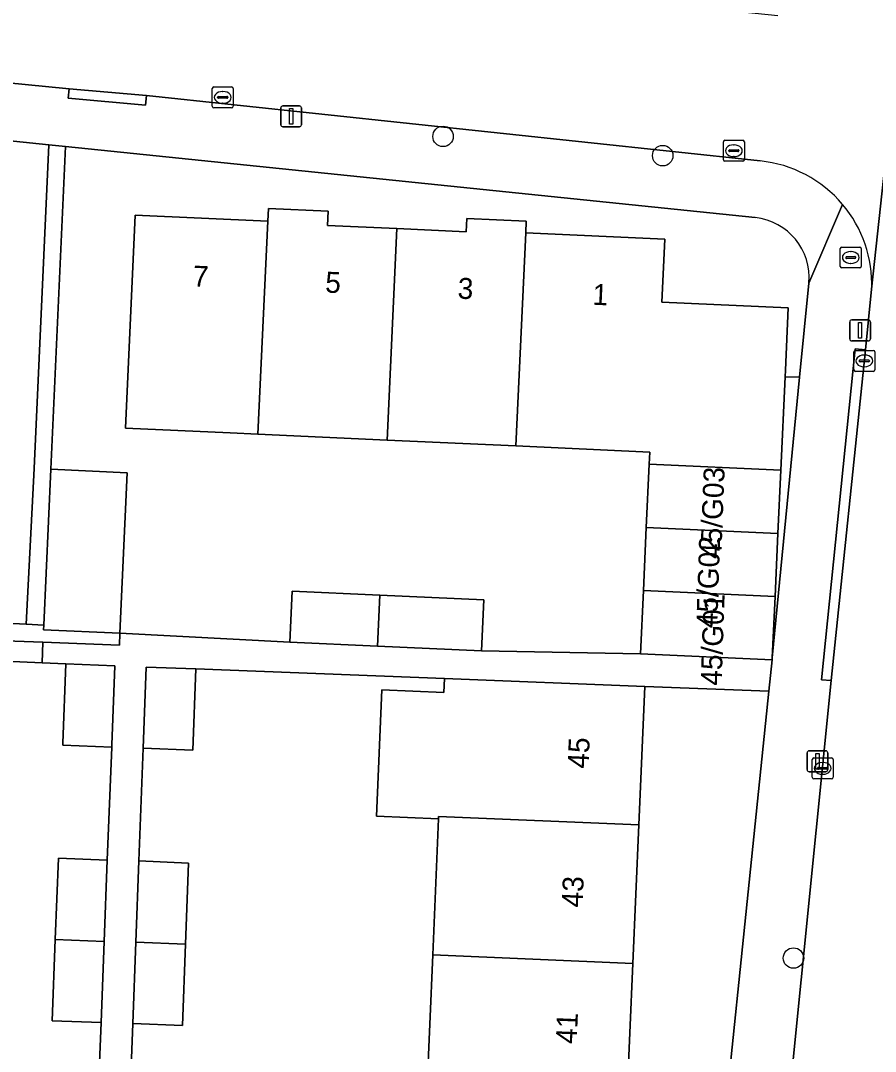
# Model space of a CAD drawing. Extents: x 161354 to 162026, y 386504 to 387460.
# Drawn here: x 161769.44 to 161810.26, y 386889.6 to 386938.81 of the extents above; entities that cross this region are included whole.
import ezdxf

# ---------------------------------------------------------------- set-up
doc = ezdxf.new("R2010")
doc.units = 0
for name, color, linetype in [('IMGEO_Boom', 7, 'Continuous'), ('IMGEO_Brandkraan', 7, 'Continuous'), ('IMGEO_Erf', 7, 'Continuous'), ('IMGEO_Groenvoorziening', 7, 'Continuous'), ('IMGEO_Haag', 7, 'Continuous'), ('IMGEO_Kolk', 7, 'Continuous'), ('IMGEO_Lichtmast', 7, 'Continuous'), ('IMGEO_Pand', 7, 'Continuous'), ('IMGEO_Pand_nummerreeks', 7, 'Continuous'), ('IMGEO_Rijbaan_lokaal_open', 7, 'Continuous'), ('IMGEO_Voetpad_open', 7, 'Continuous')]:
    doc.layers.add(name, color=color, linetype=linetype)

msp = doc.modelspace()

# ---------------------------------------------------------------- linework, layer by layer
at = {"layer": 'IMGEO_Boom'}
for centre in [(161789.617, 386933.282), (161800.107, 386932.364), (161806.352, 386894.059)]:
    msp.add_circle(centre, 0.489, dxfattribs=at)
at = {"layer": 'IMGEO_Brandkraan'}
for p, q in [((161808.662, 386928.002), (161809.514, 386928.002)), ((161808.587, 386927.076), (161808.587, 386927.928)), ((161808.846, 386927.496), (161808.846, 386927.508)), ((161808.889, 386927.545), (161809.287, 386927.545)), ((161809.075, 386927.782), (161809.1, 386927.782)), ((161809.33, 386927.508), (161809.33, 386927.496)), ((161809.588, 386927.928), (161809.588, 386927.076)), ((161809.284, 386927.459), (161808.886, 386927.459)), ((161809.098, 386927.222), (161809.073, 386927.222)), ((161809.514, 386927.002), (161808.662, 386927.002))]:
    msp.add_line(p, q, dxfattribs=at)
for points in [[(161808.662, 386928.002), (161809.514, 386928.002)], [(161808.587, 386927.076), (161808.587, 386927.928)], [(161809.588, 386927.928), (161809.588, 386927.076)], [(161809.514, 386927.002), (161808.662, 386927.002)]]:
    msp.add_lwpolyline(points, dxfattribs=at)
for centre, radius, start, end in [((161808.664, 386927.926), 0.0765, 91.552, 178.448), ((161808.664, 386927.926), 0.0765, 91.552, 178.448), ((161809.512, 386927.926), 0.0765, 1.552, 88.448), ((161809.512, 386927.926), 0.0765, 1.552, 88.448), ((161808.886, 386927.505), 0.0403, 85.8775, 175.7526), ((161809.291, 386927.507), 0.0386, 1.7309, 96.639), ((161808.664, 386927.078), 0.0765, 181.552, 268.448), ((161808.664, 386927.078), 0.0765, 181.552, 268.448), ((161808.883, 386927.495), 0.0366, 178.938, 274.7102), ((161809.287, 386927.502), 0.043, 264.8664, 352.4533), ((161809.512, 386927.078), 0.0765, 271.552, 358.448), ((161809.512, 386927.078), 0.0765, 271.552, 358.448)]:
    msp.add_arc(centre, radius, start, end, dxfattribs=at)
for centre, major_axis, ratio, start_param, end_param in [((161809.074, 386927.502), (-0.387, 0.002), 0.722429, 4.712389, 7.853982), ((161809.099, 386927.502), (-0.39, 0.002), 0.717154, 1.570796, 4.712389)]:
    msp.add_ellipse(centre, major_axis=major_axis, ratio=ratio, start_param=start_param, end_param=end_param, dxfattribs=at)
at = {"layer": 'IMGEO_Erf'}
for points in [[(161804.528, 386929.404), (161771.591, 386932.795), (161770.886, 386917.394), (161774.54, 386917.227), (161774.189, 386909.561), (161782.293, 386909.139), (161782.405, 386911.574), (161786.604, 386911.381), (161791.565, 386911.154), (161791.453, 386908.718), (161799.047, 386908.581), (161799.185, 386911.599), (161799.323, 386914.617), (161799.461, 386917.635), (161799.487, 386918.215), (161793.097, 386918.507), (161786.945, 386918.789), (161780.777, 386919.071), (161779.444, 386919.132), (161774.449, 386919.36), (161774.914, 386929.526)], [(161774.914, 386929.526), (161781.247, 386929.237), (161781.275, 386929.838), (161784.132, 386929.707), (161784.101, 386929.036), (161787.41, 386928.885), (161790.719, 386928.734), (161790.748, 386929.358), (161793.591, 386929.228), (161793.565, 386928.678), (161800.206, 386928.374), (161800.069, 386925.377), (161806.101, 386925.101), (161805.965, 386922.116), (161805.951, 386921.807), (161806.642, 386921.784), (161807.081, 386926.284)], [(161773.073, 386885.583), (161773.283, 386890.979), (161770.945, 386891.071), (161771.097, 386894.948), (161771.248, 386898.825), (161773.585, 386898.733), (161773.794, 386904.129), (161771.459, 386904.221), (161771.463, 386904.323), (161771.61, 386908.098), (161770.466, 386908.149), (161759.396, 386908.642), (161759.191, 386903.647), (161759.125, 386902.049), (161758.855, 386895.454), (161758.834, 386894.95), (161760.838, 386894.868), (161760.588, 386888.776)], [(161788.839, 386887.59), (161789.123, 386894.206), (161789.402, 386900.707), (161786.437, 386900.834), (161786.696, 386906.869), (161789.661, 386906.742), (161789.69, 386907.401), (161777.817, 386907.862), (161777.67, 386903.985), (161775.3, 386904.075), (161775.095, 386898.694), (161777.465, 386898.593), (161777.318, 386894.716), (161777.171, 386890.838), (161774.801, 386890.94), (161774.595, 386885.544)]]:
    msp.add_lwpolyline(points, dxfattribs=at)
msp.add_lwpolyline([(161805.179, 386906.797), (161799.252, 386907.028), (161798.968, 386900.412), (161798.684, 386893.796), (161798.4, 386887.18), (161798.116, 386880.564), (161797.832, 386873.948), (161797.548, 386867.332), (161797.264, 386860.716), (161796.98, 386854.1), (161796.696, 386847.484), (161796.686, 386847.257), (161799.038, 386847.162)], close=True, dxfattribs=at)
msp.add_arc((161804.234, 386926.559), 2.86, 354.4772, 84.1076, dxfattribs=at)
at = {"layer": 'IMGEO_Groenvoorziening'}
for points in [[(161770.087, 386917.431), (161770.794, 386932.877), (161764.18, 386933.558), (161763.996, 386931.768), (161768.127, 386922.726), (161765, 386915.776), (161761.148, 386911.753), (161761.07, 386910.462), (161766.519, 386910.165), (161769.703, 386909.991)], [(161771.591, 386932.795), (161770.794, 386932.877), (161770.087, 386917.431), (161769.703, 386909.991), (161770.545, 386909.945), (161770.886, 386917.394)]]:
    msp.add_lwpolyline(points, close=True, dxfattribs=at)
msp.add_lwpolyline([(161747.413, 386909.959), (161770.499, 386909.133), (161774.165, 386909.002), (161774.189, 386909.561), (161770.535, 386909.728), (161770.545, 386909.945), (161769.703, 386909.991), (161766.519, 386910.165)], dxfattribs=at)
at = {"layer": 'IMGEO_Haag'}
msp.add_lwpolyline([(161771.591, 386932.795), (161770.794, 386932.877), (161770.087, 386917.431), (161769.703, 386909.991), (161770.545, 386909.945), (161770.886, 386917.394)], close=True, dxfattribs=at)
at = {"layer": 'IMGEO_Kolk'}
for p, q in [((161778.594, 386934.719), (161778.594, 386935.571)), ((161778.669, 386935.645), (161779.521, 386935.645)), ((161779.082, 386935.425), (161779.107, 386935.425)), ((161779.595, 386935.571), (161779.595, 386934.719)), ((161778.853, 386935.139), (161778.853, 386935.151)), ((161779.291, 386935.102), (161778.893, 386935.102)), ((161778.896, 386935.188), (161779.294, 386935.188)), ((161779.337, 386935.151), (161779.337, 386935.139)), ((161779.521, 386934.645), (161778.669, 386934.645)), ((161779.105, 386934.865), (161779.08, 386934.865)), ((161803.005, 386932.171), (161803.005, 386933.023)), ((161803.08, 386933.097), (161803.932, 386933.097)), ((161804.006, 386933.023), (161804.006, 386932.171)), ((161803.264, 386932.591), (161803.264, 386932.603)), ((161803.702, 386932.554), (161803.304, 386932.554)), ((161803.307, 386932.64), (161803.705, 386932.64)), ((161803.493, 386932.877), (161803.518, 386932.877)), ((161803.748, 386932.603), (161803.748, 386932.591)), ((161803.932, 386932.097), (161803.08, 386932.097)), ((161803.516, 386932.317), (161803.491, 386932.317)), ((161809.235, 386922.14), (161809.235, 386922.992)), ((161809.31, 386923.066), (161810.162, 386923.066)), ((161809.537, 386922.609), (161809.935, 386922.609)), ((161809.723, 386922.846), (161809.748, 386922.846)), ((161810.236, 386922.992), (161810.236, 386922.14)), ((161809.494, 386922.56), (161809.494, 386922.572)), ((161809.932, 386922.523), (161809.534, 386922.523)), ((161809.746, 386922.286), (161809.721, 386922.286)), ((161809.978, 386922.572), (161809.978, 386922.56)), ((161810.162, 386922.066), (161809.31, 386922.066)), ((161807.246, 386902.689), (161807.246, 386903.541)), ((161807.321, 386903.615), (161808.173, 386903.615)), ((161807.734, 386903.395), (161807.759, 386903.395)), ((161808.247, 386903.541), (161808.247, 386902.689)), ((161807.505, 386903.109), (161807.505, 386903.121)), ((161807.943, 386903.072), (161807.545, 386903.072)), ((161807.548, 386903.158), (161807.946, 386903.158)), ((161807.989, 386903.121), (161807.989, 386903.109)), ((161808.173, 386902.615), (161807.321, 386902.615)), ((161807.757, 386902.835), (161807.732, 386902.835))]:
    msp.add_line(p, q, dxfattribs=at)
for points in [[(161778.594, 386934.719), (161778.594, 386935.571)], [(161778.669, 386935.645), (161779.521, 386935.645)], [(161779.595, 386935.571), (161779.595, 386934.719)], [(161779.521, 386934.645), (161778.669, 386934.645)], [(161803.005, 386932.171), (161803.005, 386933.023)], [(161803.08, 386933.097), (161803.932, 386933.097)], [(161804.006, 386933.023), (161804.006, 386932.171)], [(161803.932, 386932.097), (161803.08, 386932.097)], [(161809.235, 386922.14), (161809.235, 386922.992)], [(161809.31, 386923.066), (161810.162, 386923.066)], [(161810.236, 386922.992), (161810.236, 386922.14)], [(161810.162, 386922.066), (161809.31, 386922.066)], [(161807.246, 386902.689), (161807.246, 386903.541)], [(161807.321, 386903.615), (161808.173, 386903.615)], [(161808.247, 386903.541), (161808.247, 386902.689)], [(161808.173, 386902.615), (161807.321, 386902.615)]]:
    msp.add_lwpolyline(points, dxfattribs=at)
for centre, radius, start, end in [((161778.671, 386935.569), 0.0765, 91.552, 178.448), ((161778.671, 386935.569), 0.0765, 91.552, 178.448), ((161779.519, 386935.569), 0.0765, 1.552, 88.448), ((161779.519, 386935.569), 0.0765, 1.552, 88.448), ((161778.893, 386935.148), 0.0403, 85.8775, 175.7526), ((161778.89, 386935.138), 0.0366, 178.938, 274.7102), ((161779.294, 386935.145), 0.043, 264.8664, 352.4533), ((161779.298, 386935.15), 0.0386, 1.7309, 96.639), ((161778.671, 386934.721), 0.0765, 181.552, 268.448), ((161778.671, 386934.721), 0.0765, 181.552, 268.448), ((161779.519, 386934.721), 0.0765, 271.552, 358.448), ((161779.519, 386934.721), 0.0765, 271.552, 358.448), ((161803.082, 386933.021), 0.0765, 91.552, 178.448), ((161803.082, 386933.021), 0.0765, 91.552, 178.448), ((161803.93, 386933.021), 0.0765, 1.552, 88.448), ((161803.93, 386933.021), 0.0765, 1.552, 88.448), ((161803.304, 386932.6), 0.0403, 85.8775, 175.7526), ((161803.301, 386932.59), 0.0366, 178.938, 274.7102), ((161803.705, 386932.597), 0.043, 264.8664, 352.4533), ((161803.709, 386932.602), 0.0386, 1.7309, 96.639), ((161803.082, 386932.173), 0.0765, 181.552, 268.448), ((161803.082, 386932.173), 0.0765, 181.552, 268.448), ((161803.93, 386932.173), 0.0765, 271.552, 358.448), ((161803.93, 386932.173), 0.0765, 271.552, 358.448), ((161809.312, 386922.99), 0.0765, 91.552, 178.448), ((161809.312, 386922.99), 0.0765, 91.552, 178.448), ((161809.534, 386922.569), 0.0403, 85.8775, 175.7526), ((161809.939, 386922.571), 0.0386, 1.7309, 96.639), ((161810.16, 386922.99), 0.0765, 1.552, 88.448), ((161810.16, 386922.99), 0.0765, 1.552, 88.448), ((161809.312, 386922.142), 0.0765, 181.552, 268.448), ((161809.312, 386922.142), 0.0765, 181.552, 268.448), ((161809.531, 386922.559), 0.0366, 178.938, 274.7102), ((161809.935, 386922.566), 0.043, 264.8664, 352.4533), ((161810.16, 386922.142), 0.0765, 271.552, 358.448), ((161810.16, 386922.142), 0.0765, 271.552, 358.448), ((161807.323, 386903.539), 0.0765, 91.552, 178.448), ((161807.323, 386903.539), 0.0765, 91.552, 178.448), ((161808.171, 386903.539), 0.0765, 1.552, 88.448), ((161808.171, 386903.539), 0.0765, 1.552, 88.448), ((161807.545, 386903.118), 0.0403, 85.8775, 175.7526), ((161807.542, 386903.108), 0.0366, 178.938, 274.7102), ((161807.946, 386903.115), 0.043, 264.8664, 352.4533), ((161807.95, 386903.12), 0.0386, 1.7309, 96.639), ((161807.323, 386902.691), 0.0765, 181.552, 268.448), ((161807.323, 386902.691), 0.0765, 181.552, 268.448), ((161808.171, 386902.691), 0.0765, 271.552, 358.448), ((161808.171, 386902.691), 0.0765, 271.552, 358.448)]:
    msp.add_arc(centre, radius, start, end, dxfattribs=at)
for centre, major_axis, ratio, start_param, end_param in [((161779.081, 386935.145), (-0.387, 0.002), 0.722429, 4.712389, 7.853982), ((161779.106, 386935.145), (-0.39, 0.002), 0.717154, 1.570796, 4.712389), ((161803.492, 386932.597), (-0.387, 0.002), 0.722429, 4.712389, 7.853982), ((161803.517, 386932.597), (-0.39, 0.002), 0.717154, 1.570796, 4.712389), ((161809.722, 386922.566), (-0.387, 0.002), 0.722429, 4.712389, 7.853982), ((161809.747, 386922.566), (-0.39, 0.002), 0.717154, 1.570796, 4.712389), ((161807.733, 386903.115), (-0.387, 0.002), 0.722429, 4.712389, 7.853982), ((161807.758, 386903.115), (-0.39, 0.002), 0.717154, 1.570796, 4.712389)]:
    msp.add_ellipse(centre, major_axis=major_axis, ratio=ratio, start_param=start_param, end_param=end_param, dxfattribs=at)
at = {"layer": 'IMGEO_Lichtmast'}
for p, q in [((161781.867, 386933.84), (161781.867, 386934.64)), ((161781.867, 386934.64), (161781.867, 386933.84)), ((161781.967, 386934.74), (161782.757, 386934.74)), ((161782.757, 386934.74), (161781.967, 386934.74)), ((161782.857, 386934.64), (161782.857, 386933.84)), ((161782.857, 386933.84), (161782.857, 386934.64)), ((161782.757, 386933.74), (161781.967, 386933.74)), ((161781.967, 386933.74), (161782.757, 386933.74)), ((161809.036, 386923.618), (161809.036, 386924.418)), ((161809.036, 386924.418), (161809.036, 386923.618)), ((161809.136, 386924.518), (161809.926, 386924.518)), ((161809.926, 386924.518), (161809.136, 386924.518)), ((161810.026, 386924.418), (161810.026, 386923.618)), ((161810.026, 386923.618), (161810.026, 386924.418)), ((161809.926, 386923.518), (161809.136, 386923.518)), ((161809.136, 386923.518), (161809.926, 386923.518)), ((161807.101, 386903.956), (161807.891, 386903.956)), ((161807.891, 386903.956), (161807.101, 386903.956)), ((161807.001, 386903.056), (161807.001, 386903.856)), ((161807.001, 386903.856), (161807.001, 386903.056)), ((161807.991, 386903.856), (161807.991, 386903.056)), ((161807.991, 386903.056), (161807.991, 386903.856)), ((161807.891, 386902.956), (161807.101, 386902.956)), ((161807.101, 386902.956), (161807.891, 386902.956))]:
    msp.add_line(p, q, dxfattribs=at)
for points in [[(161782.287, 386934.615), (161782.437, 386934.615), (161782.437, 386933.865), (161782.287, 386933.865), (161782.287, 386934.615)], [(161809.456, 386924.393), (161809.606, 386924.393), (161809.606, 386923.643), (161809.456, 386923.643), (161809.456, 386924.393)], [(161807.421, 386903.831), (161807.571, 386903.831), (161807.571, 386903.081), (161807.421, 386903.081), (161807.421, 386903.831)]]:
    msp.add_lwpolyline(points, dxfattribs=at)
for centre, start, end in [((161781.967, 386934.64), 90, 180), ((161781.967, 386934.64), 90, 180), ((161782.757, 386934.64), 0, 90), ((161782.757, 386934.64), 360, 90), ((161781.967, 386933.84), 180, 270), ((161781.967, 386933.84), 180, 270), ((161782.757, 386933.84), 270, 0), ((161782.757, 386933.84), 270, 0), ((161809.136, 386924.418), 90, 180), ((161809.136, 386924.418), 90, 180), ((161809.926, 386924.418), 0, 90), ((161809.926, 386924.418), 360, 90), ((161809.136, 386923.618), 180, 270), ((161809.136, 386923.618), 180, 270), ((161809.926, 386923.618), 270, 0), ((161809.926, 386923.618), 270, 0), ((161807.101, 386903.856), 90, 180), ((161807.101, 386903.856), 90, 180), ((161807.891, 386903.856), 0, 90), ((161807.891, 386903.856), 360, 90), ((161807.101, 386903.056), 180, 270), ((161807.101, 386903.056), 180, 270), ((161807.891, 386903.056), 270, 0), ((161807.891, 386903.056), 270, 0)]:
    msp.add_arc(centre, 0.1, start, end, dxfattribs=at)
at = {"layer": 'IMGEO_Pand'}
for points in [[(161781.247, 386929.237), (161774.914, 386929.526), (161774.449, 386919.36), (161779.444, 386919.132), (161780.777, 386919.071)], [(161780.777, 386919.071), (161786.945, 386918.789), (161787.41, 386928.885), (161784.101, 386929.036), (161784.132, 386929.707), (161781.275, 386929.838), (161781.247, 386929.237)], [(161793.565, 386928.678), (161793.591, 386929.228), (161790.748, 386929.358), (161790.719, 386928.734), (161787.41, 386928.885), (161786.945, 386918.789), (161793.097, 386918.507)], [(161806.101, 386925.101), (161800.069, 386925.377), (161800.206, 386928.374), (161793.565, 386928.678), (161793.097, 386918.507), (161799.487, 386918.215), (161799.461, 386917.635), (161805.747, 386917.348), (161805.951, 386921.807), (161805.965, 386922.116)], [(161770.535, 386909.728), (161774.189, 386909.561), (161774.54, 386917.227), (161770.886, 386917.394), (161770.545, 386909.945)], [(161805.609, 386914.33), (161805.747, 386917.348), (161799.461, 386917.635), (161799.323, 386914.617)], [(161799.323, 386914.617), (161799.185, 386911.599), (161805.471, 386911.311), (161805.609, 386914.33)], [(161786.604, 386911.381), (161782.405, 386911.574), (161782.293, 386909.139), (161786.492, 386908.946)], [(161786.492, 386908.946), (161791.453, 386908.718), (161791.565, 386911.154), (161786.604, 386911.381)], [(161805.471, 386911.311), (161799.185, 386911.599), (161799.047, 386908.581), (161805.333, 386908.293), (161805.337, 386908.387)], [(161771.61, 386908.098), (161771.463, 386904.323), (161771.459, 386904.221), (161773.794, 386904.129), (161773.8, 386904.231), (161773.947, 386908.006)], [(161777.817, 386907.862), (161775.447, 386907.952), (161775.3, 386904.075), (161777.67, 386903.985)], [(161799.252, 386907.028), (161789.69, 386907.401), (161789.661, 386906.742), (161786.696, 386906.869), (161786.437, 386900.834), (161789.402, 386900.707), (161789.407, 386900.822), (161798.968, 386900.412)], [(161798.968, 386900.412), (161789.407, 386900.822), (161789.402, 386900.707), (161789.123, 386894.206), (161798.684, 386893.796)], [(161773.585, 386898.733), (161771.248, 386898.825), (161771.097, 386894.948), (161773.434, 386894.856)], [(161777.465, 386898.593), (161775.095, 386898.694), (161774.948, 386894.817), (161777.318, 386894.716)], [(161773.434, 386894.856), (161771.097, 386894.948), (161770.945, 386891.071), (161773.283, 386890.979)], [(161777.318, 386894.716), (161774.948, 386894.817), (161774.801, 386890.94), (161777.171, 386890.838)], [(161798.684, 386893.796), (161789.123, 386894.206), (161788.839, 386887.59), (161798.4, 386887.18)]]:
    msp.add_lwpolyline(points, close=True, dxfattribs=at)
at = {"layer": 'IMGEO_Rijbaan_lokaal_open'}
msp.add_lwpolyline([(161816.71, 386920.59), (161817.528, 386928.566), (161817.724, 386930.482), (161818.023, 386933.401), (161818.343, 386936.515), (161819.44, 386948.763), (161812.576, 386949.497), (161812.049, 386944.655), (161812.024, 386943.912), (161810.085, 386925.992), (161809.785, 386923.091), (161808.152, 386907.304), (161805.29, 386878.733), (161812.271, 386878.019), (161814.977, 386903.685)], close=True, dxfattribs=at)
for points in [[(161805.61, 386939.045), (161751.822, 386944.575), (161751.217, 386937.578), (161771.755, 386935.552), (161775.451, 386935.233), (161804.762, 386932.109)], [(161810.085, 386925.992), (161812.024, 386943.912), (161812.049, 386944.655)]]:
    msp.add_lwpolyline(points, dxfattribs=at)
for centre, radius, start, end in [((161804.172, 386926.224), 5.915, 40.1298, 84.2726), ((161804.164, 386926.217), 5.926, 357.8286, 40.1344)]:
    msp.add_arc(centre, radius, start, end, dxfattribs=at)
at = {"layer": 'IMGEO_Voetpad_open'}
for points in [[(161771.715, 386935.103), (161771.755, 386935.552), (161751.217, 386937.578)], [(161746.869, 386936.341), (161751.586, 386934.855), (161764.18, 386933.558), (161770.794, 386932.877), (161771.591, 386932.795), (161804.528, 386929.404)], [(161804.762, 386932.109), (161775.451, 386935.233), (161775.41, 386934.778), (161771.715, 386935.103)], [(161808.694, 386930.036), (161807.081, 386926.284), (161806.642, 386921.784), (161805.337, 386908.387), (161805.333, 386908.293), (161805.179, 386906.797), (161799.038, 386847.162), (161798.912, 386845.942), (161796.204, 386846.073), (161796.192, 386845.776), (161796.089, 386843.121), (161795.974, 386840.168), (161795.859, 386837.214), (161795.744, 386834.259), (161795.629, 386831.307), (161795.513, 386828.34), (161796.939, 386828.203), (161796.626, 386823.094), (161797.666, 386819.06)], [(161807.081, 386926.284), (161808.694, 386930.036)], [(161805.039, 386875.878), (161805.29, 386878.733), (161808.152, 386907.304), (161807.691, 386907.345), (161809.294, 386923.134), (161809.785, 386923.091), (161810.085, 386925.992)], [(161774.595, 386885.544), (161774.801, 386890.94), (161774.948, 386894.817), (161775.095, 386898.694), (161775.3, 386904.075), (161775.447, 386907.952), (161777.817, 386907.862), (161789.69, 386907.401), (161799.252, 386907.028), (161805.179, 386906.797), (161805.333, 386908.293), (161799.047, 386908.581), (161791.453, 386908.718), (161786.492, 386908.946), (161782.293, 386909.139), (161774.189, 386909.561), (161774.165, 386909.002), (161770.499, 386909.133), (161770.466, 386908.149), (161771.61, 386908.098), (161773.947, 386908.006), (161773.8, 386904.231), (161773.794, 386904.129), (161773.585, 386898.733), (161773.434, 386894.856), (161773.283, 386890.979), (161773.073, 386885.583)]]:
    msp.add_lwpolyline(points, dxfattribs=at)
for points in [[(161775.451, 386935.233), (161771.755, 386935.552), (161771.715, 386935.103), (161775.41, 386934.778)], [(161809.785, 386923.091), (161809.294, 386923.134), (161807.691, 386907.345), (161808.152, 386907.304)], [(161806.642, 386921.784), (161805.951, 386921.807), (161805.747, 386917.348), (161805.609, 386914.33), (161805.471, 386911.311), (161805.337, 386908.387)], [(161770.499, 386909.133), (161747.413, 386909.959), (161747.38, 386909.135), (161750.553, 386909.005), (161759.396, 386908.642), (161770.466, 386908.149)]]:
    msp.add_lwpolyline(points, close=True, dxfattribs=at)
for centre, radius, start, end in [((161804.172, 386926.224), 5.915, 40.1298, 84.2726), ((161804.164, 386926.217), 5.926, 357.8286, 40.1344), ((161804.234, 386926.559), 2.86, 354.4772, 84.1076)]:
    msp.add_arc(centre, radius, start, end, dxfattribs=at)

# ---------------------------------------------------------------- texts
at = {"layer": 'IMGEO_Pand_nummerreeks'}
for s, rotation, p in [('7', 357.3921, (161777.652, 386926.118)), ('5', 357.3921, (161783.975, 386925.83)), ('3', 357.3921, (161790.298, 386925.542)), ('1', 357.393, (161796.734, 386925.249)), ('45/G03', 87.7094, (161802.895, 386913.101)), ('45/G02', 88.0908, (161802.706, 386909.796)), ('45/G01', 88.0251, (161802.915, 386907.05)), ('45', 87.5422, (161796.561, 386903.087)), ('43', 87.5422, (161796.277, 386896.461)), ('41', 87.5422, (161795.997, 386889.948))]:
    msp.add_text(s, height=1, rotation=rotation, dxfattribs=at).set_placement(p)

doc.saveas('drawing.dxf')
